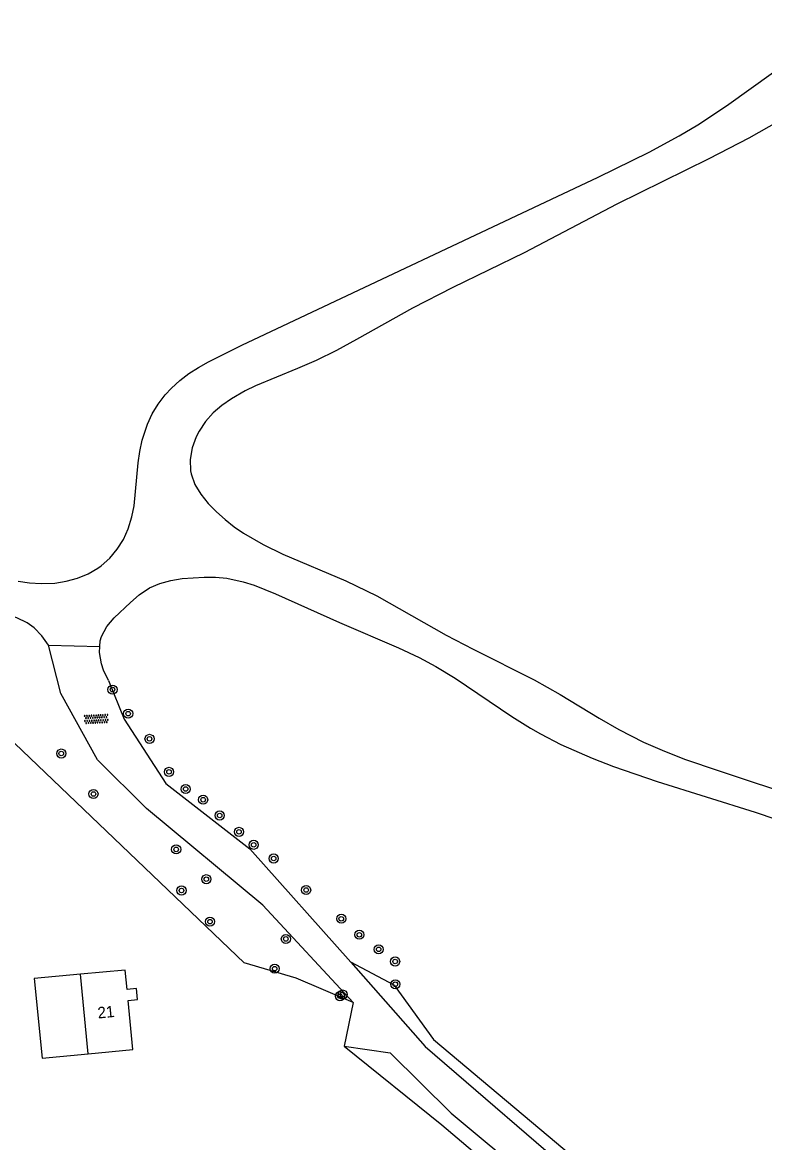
# Model space of a CAD drawing. Extents: x 124000 to 129000, y 395500 to 397503.
# Drawn here: x 127752 to 127817.1, y 396750 to 396848.3 of the extents above; entities that cross this region are included whole.
import ezdxf

# ---------------------------------------------------------------- set-up
doc = ezdxf.new("R2010")
doc.units = 0
for name, color, linetype in [('gg-afsc-draadraster', 7, 'Continuous'), ('gg-afsc-hekwerk', 7, 'Continuous'), ('gg-afsc-lijn draadraster', 7, 'Continuous'), ('gg-anno-huisnummerreeks BGT', 7, 'Continuous'), ('gg-bbg-hoofdgebouw', 7, 'Continuous'), ('gg-bbg-luifel en loopbrug', 7, 'Continuous'), ('gg-knt-onverhard', 7, 'Continuous'), ('gt-grn-groengrens', 7, 'Continuous'), ('gt-grn-weggrens', 7, 'Continuous'), ('gt-symb-boom', 7, 'Continuous'), ('gt-symb-overige verharding', 7, 'Continuous')]:
    doc.layers.add(name, color=color, linetype=linetype)

# ---------------------------------------------------------------- blocks, each defined once
blk = doc.blocks.new('gt0-BOOM')
at = {"layer": 'gt-symb-boom'}
for radius in [0.4, 0.2]:
    blk.add_circle((0, 0), radius, dxfattribs=at)
blk = doc.blocks.new('gt0-OVH')
at = {"layer": 'gt-symb-overige verharding'}
for points in [[(-0.972, 0.298), (-0.967, 0.308), (-0.965, 0.319), (-0.966, 0.33), (-0.971, 0.34), (-0.978, 0.348), (-0.988, 0.353), (-0.999, 0.355), (-1.01, 0.354), (-1.02, 0.349), (-1.028, 0.342), (-1.033, 0.332), (-1.035, 0.321), (-1.034, 0.31), (-1.029, 0.3), (-1.022, 0.292), (-1.012, 0.287), (-1.001, 0.285), (-0.99, 0.286), (-0.98, 0.291)], [(-0.872, 0.106), (-0.867, 0.116), (-0.865, 0.126), (-0.866, 0.137), (-0.871, 0.147), (-0.878, 0.156), (-0.888, 0.161), (-0.899, 0.163), (-0.91, 0.162), (-0.92, 0.157), (-0.928, 0.15), (-0.933, 0.14), (-0.935, 0.129), (-0.934, 0.118), (-0.929, 0.108), (-0.922, 0.1), (-0.912, 0.095), (-0.901, 0.092), (-0.89, 0.094), (-0.88, 0.098)], [(-0.772, 0.298), (-0.767, 0.308), (-0.765, 0.319), (-0.766, 0.33), (-0.771, 0.34), (-0.778, 0.348), (-0.788, 0.353), (-0.799, 0.355), (-0.81, 0.354), (-0.82, 0.349), (-0.828, 0.342), (-0.833, 0.332), (-0.835, 0.321), (-0.834, 0.31), (-0.829, 0.3), (-0.822, 0.292), (-0.812, 0.287), (-0.801, 0.285), (-0.79, 0.286), (-0.78, 0.291)], [(-0.672, 0.106), (-0.667, 0.116), (-0.665, 0.126), (-0.666, 0.137), (-0.671, 0.147), (-0.678, 0.156), (-0.688, 0.161), (-0.699, 0.163), (-0.71, 0.162), (-0.72, 0.157), (-0.728, 0.15), (-0.733, 0.14), (-0.735, 0.129), (-0.734, 0.118), (-0.729, 0.108), (-0.722, 0.1), (-0.712, 0.095), (-0.701, 0.092), (-0.69, 0.094), (-0.68, 0.098)], [(-0.572, 0.298), (-0.567, 0.308), (-0.565, 0.319), (-0.566, 0.33), (-0.571, 0.34), (-0.578, 0.348), (-0.588, 0.353), (-0.599, 0.355), (-0.61, 0.354), (-0.62, 0.349), (-0.628, 0.342), (-0.633, 0.332), (-0.635, 0.321), (-0.634, 0.31), (-0.629, 0.3), (-0.622, 0.292), (-0.612, 0.287), (-0.601, 0.285), (-0.59, 0.286), (-0.58, 0.291)], [(-0.472, 0.106), (-0.467, 0.116), (-0.465, 0.126), (-0.466, 0.137), (-0.471, 0.147), (-0.478, 0.156), (-0.488, 0.161), (-0.499, 0.163), (-0.51, 0.162), (-0.52, 0.157), (-0.528, 0.15), (-0.533, 0.14), (-0.535, 0.129), (-0.534, 0.118), (-0.529, 0.108), (-0.522, 0.1), (-0.512, 0.095), (-0.501, 0.092), (-0.49, 0.094), (-0.48, 0.098)], [(-0.372, 0.298), (-0.367, 0.308), (-0.365, 0.319), (-0.366, 0.33), (-0.371, 0.34), (-0.378, 0.348), (-0.388, 0.353), (-0.399, 0.355), (-0.41, 0.354), (-0.42, 0.349), (-0.428, 0.342), (-0.433, 0.332), (-0.435, 0.321), (-0.434, 0.31), (-0.429, 0.3), (-0.422, 0.292), (-0.412, 0.287), (-0.401, 0.285), (-0.39, 0.286), (-0.38, 0.291)], [(-0.272, 0.106), (-0.267, 0.116), (-0.265, 0.126), (-0.266, 0.137), (-0.271, 0.147), (-0.278, 0.156), (-0.288, 0.161), (-0.299, 0.163), (-0.31, 0.162), (-0.32, 0.157), (-0.328, 0.15), (-0.333, 0.14), (-0.335, 0.129), (-0.334, 0.118), (-0.329, 0.108), (-0.322, 0.1), (-0.312, 0.095), (-0.301, 0.092), (-0.29, 0.094), (-0.28, 0.098)], [(-0.172, 0.298), (-0.167, 0.308), (-0.165, 0.319), (-0.166, 0.33), (-0.171, 0.34), (-0.178, 0.348), (-0.188, 0.353), (-0.199, 0.355), (-0.21, 0.354), (-0.22, 0.349), (-0.228, 0.342), (-0.233, 0.332), (-0.235, 0.321), (-0.234, 0.31), (-0.229, 0.3), (-0.222, 0.292), (-0.212, 0.287), (-0.201, 0.285), (-0.19, 0.286), (-0.18, 0.291)], [(-0.072, 0.106), (-0.067, 0.116), (-0.065, 0.126), (-0.066, 0.137), (-0.071, 0.147), (-0.078, 0.156), (-0.088, 0.161), (-0.099, 0.163), (-0.11, 0.162), (-0.12, 0.157), (-0.128, 0.15), (-0.133, 0.14), (-0.135, 0.129), (-0.134, 0.118), (-0.129, 0.108), (-0.122, 0.1), (-0.112, 0.095), (-0.101, 0.092), (-0.09, 0.094), (-0.08, 0.098)], [(0.028, 0.298), (0.033, 0.308), (0.035, 0.319), (0.034, 0.33), (0.029, 0.34), (0.022, 0.348), (0.012, 0.353), (0.001, 0.355), (-0.01, 0.354), (-0.02, 0.349), (-0.028, 0.342), (-0.033, 0.332), (-0.035, 0.321), (-0.034, 0.31), (-0.029, 0.3), (-0.022, 0.292), (-0.012, 0.287), (-0.001, 0.285), (0.01, 0.286), (0.02, 0.291)], [(0.128, 0.106), (0.133, 0.116), (0.135, 0.126), (0.134, 0.137), (0.129, 0.147), (0.122, 0.156), (0.112, 0.161), (0.101, 0.163), (0.09, 0.162), (0.08, 0.157), (0.072, 0.15), (0.067, 0.14), (0.065, 0.129), (0.066, 0.118), (0.071, 0.108), (0.078, 0.1), (0.088, 0.095), (0.099, 0.092), (0.11, 0.094), (0.12, 0.098)], [(0.228, 0.298), (0.233, 0.308), (0.235, 0.319), (0.234, 0.33), (0.229, 0.34), (0.222, 0.348), (0.212, 0.353), (0.201, 0.355), (0.19, 0.354), (0.18, 0.349), (0.172, 0.342), (0.167, 0.332), (0.165, 0.321), (0.166, 0.31), (0.171, 0.3), (0.178, 0.292), (0.188, 0.287), (0.199, 0.285), (0.21, 0.286), (0.22, 0.291)], [(0.328, 0.106), (0.333, 0.116), (0.335, 0.126), (0.334, 0.137), (0.329, 0.147), (0.322, 0.156), (0.312, 0.161), (0.301, 0.163), (0.29, 0.162), (0.28, 0.157), (0.272, 0.15), (0.267, 0.14), (0.265, 0.129), (0.266, 0.118), (0.271, 0.108), (0.278, 0.1), (0.288, 0.095), (0.299, 0.092), (0.31, 0.094), (0.32, 0.098)], [(0.428, 0.298), (0.433, 0.308), (0.435, 0.319), (0.434, 0.33), (0.429, 0.34), (0.422, 0.348), (0.412, 0.353), (0.401, 0.355), (0.39, 0.354), (0.38, 0.349), (0.372, 0.342), (0.367, 0.332), (0.365, 0.321), (0.366, 0.31), (0.371, 0.3), (0.378, 0.292), (0.388, 0.287), (0.399, 0.285), (0.41, 0.286), (0.42, 0.291)], [(0.528, 0.106), (0.533, 0.116), (0.535, 0.126), (0.534, 0.137), (0.529, 0.147), (0.522, 0.156), (0.512, 0.161), (0.501, 0.163), (0.49, 0.162), (0.48, 0.157), (0.472, 0.15), (0.467, 0.14), (0.465, 0.129), (0.466, 0.118), (0.471, 0.108), (0.478, 0.1), (0.488, 0.095), (0.499, 0.092), (0.51, 0.094), (0.52, 0.098)], [(0.628, 0.298), (0.633, 0.308), (0.635, 0.319), (0.634, 0.33), (0.629, 0.34), (0.622, 0.348), (0.612, 0.353), (0.601, 0.355), (0.59, 0.354), (0.58, 0.349), (0.572, 0.342), (0.567, 0.332), (0.565, 0.321), (0.566, 0.31), (0.571, 0.3), (0.578, 0.292), (0.588, 0.287), (0.599, 0.285), (0.61, 0.286), (0.62, 0.291)], [(0.728, 0.106), (0.733, 0.116), (0.735, 0.126), (0.734, 0.137), (0.729, 0.147), (0.722, 0.156), (0.712, 0.161), (0.701, 0.163), (0.69, 0.162), (0.68, 0.157), (0.672, 0.15), (0.667, 0.14), (0.665, 0.129), (0.666, 0.118), (0.671, 0.108), (0.678, 0.1), (0.688, 0.095), (0.699, 0.092), (0.71, 0.094), (0.72, 0.098)], [(0.828, 0.298), (0.833, 0.308), (0.835, 0.319), (0.834, 0.33), (0.829, 0.34), (0.822, 0.348), (0.812, 0.353), (0.801, 0.355), (0.79, 0.354), (0.78, 0.349), (0.772, 0.342), (0.767, 0.332), (0.765, 0.321), (0.766, 0.31), (0.771, 0.3), (0.778, 0.292), (0.788, 0.287), (0.799, 0.285), (0.81, 0.286), (0.82, 0.291)], [(0.928, 0.106), (0.933, 0.116), (0.935, 0.126), (0.934, 0.137), (0.929, 0.147), (0.922, 0.156), (0.912, 0.161), (0.901, 0.163), (0.89, 0.162), (0.88, 0.157), (0.872, 0.15), (0.867, 0.14), (0.865, 0.129), (0.866, 0.118), (0.871, 0.108), (0.878, 0.1), (0.888, 0.095), (0.899, 0.092), (0.91, 0.094), (0.92, 0.098)], [(1.028, 0.298), (1.033, 0.308), (1.035, 0.319), (1.034, 0.33), (1.029, 0.34), (1.022, 0.348), (1.012, 0.353), (1.001, 0.355), (0.99, 0.354), (0.98, 0.349), (0.972, 0.342), (0.967, 0.332), (0.965, 0.321), (0.966, 0.31), (0.971, 0.3), (0.978, 0.292), (0.988, 0.287), (0.999, 0.285), (1.01, 0.286), (1.02, 0.291)], [(-0.972, -0.142), (-0.967, -0.132), (-0.965, -0.121), (-0.966, -0.11), (-0.971, -0.1), (-0.978, -0.092), (-0.988, -0.087), (-0.999, -0.085), (-1.01, -0.086), (-1.02, -0.091), (-1.028, -0.098), (-1.033, -0.108), (-1.035, -0.119), (-1.034, -0.13), (-1.029, -0.14), (-1.022, -0.148), (-1.012, -0.153), (-1.001, -0.155), (-0.99, -0.154), (-0.98, -0.149)], [(-0.872, -0.334), (-0.867, -0.324), (-0.865, -0.314), (-0.866, -0.303), (-0.871, -0.293), (-0.878, -0.284), (-0.888, -0.279), (-0.899, -0.277), (-0.91, -0.278), (-0.92, -0.283), (-0.928, -0.29), (-0.933, -0.3), (-0.935, -0.311), (-0.934, -0.322), (-0.929, -0.332), (-0.922, -0.34), (-0.912, -0.345), (-0.901, -0.348), (-0.89, -0.346), (-0.88, -0.342)], [(-0.772, -0.142), (-0.767, -0.132), (-0.765, -0.121), (-0.766, -0.11), (-0.771, -0.1), (-0.778, -0.092), (-0.788, -0.087), (-0.799, -0.085), (-0.81, -0.086), (-0.82, -0.091), (-0.828, -0.098), (-0.833, -0.108), (-0.835, -0.119), (-0.834, -0.13), (-0.829, -0.14), (-0.822, -0.148), (-0.812, -0.153), (-0.801, -0.155), (-0.79, -0.154), (-0.78, -0.149)], [(-0.672, -0.334), (-0.667, -0.324), (-0.665, -0.314), (-0.666, -0.303), (-0.671, -0.293), (-0.678, -0.284), (-0.688, -0.279), (-0.699, -0.277), (-0.71, -0.278), (-0.72, -0.283), (-0.728, -0.29), (-0.733, -0.3), (-0.735, -0.311), (-0.734, -0.322), (-0.729, -0.332), (-0.722, -0.34), (-0.712, -0.345), (-0.701, -0.348), (-0.69, -0.346), (-0.68, -0.342)], [(-0.572, -0.142), (-0.567, -0.132), (-0.565, -0.121), (-0.566, -0.11), (-0.571, -0.1), (-0.578, -0.092), (-0.588, -0.087), (-0.599, -0.085), (-0.61, -0.086), (-0.62, -0.091), (-0.628, -0.098), (-0.633, -0.108), (-0.635, -0.119), (-0.634, -0.13), (-0.629, -0.14), (-0.622, -0.148), (-0.612, -0.153), (-0.601, -0.155), (-0.59, -0.154), (-0.58, -0.149)], [(-0.472, -0.334), (-0.467, -0.324), (-0.465, -0.314), (-0.466, -0.303), (-0.471, -0.293), (-0.478, -0.284), (-0.488, -0.279), (-0.499, -0.277), (-0.51, -0.278), (-0.52, -0.283), (-0.528, -0.29), (-0.533, -0.3), (-0.535, -0.311), (-0.534, -0.322), (-0.529, -0.332), (-0.522, -0.34), (-0.512, -0.345), (-0.501, -0.348), (-0.49, -0.346), (-0.48, -0.342)], [(-0.372, -0.142), (-0.367, -0.132), (-0.365, -0.121), (-0.366, -0.11), (-0.371, -0.1), (-0.378, -0.092), (-0.388, -0.087), (-0.399, -0.085), (-0.41, -0.086), (-0.42, -0.091), (-0.428, -0.098), (-0.433, -0.108), (-0.435, -0.119), (-0.434, -0.13), (-0.429, -0.14), (-0.422, -0.148), (-0.412, -0.153), (-0.401, -0.155), (-0.39, -0.154), (-0.38, -0.149)], [(-0.272, -0.334), (-0.267, -0.324), (-0.265, -0.314), (-0.266, -0.303), (-0.271, -0.293), (-0.278, -0.284), (-0.288, -0.279), (-0.299, -0.277), (-0.31, -0.278), (-0.32, -0.283), (-0.328, -0.29), (-0.333, -0.3), (-0.335, -0.311), (-0.334, -0.322), (-0.329, -0.332), (-0.322, -0.34), (-0.312, -0.345), (-0.301, -0.348), (-0.29, -0.346), (-0.28, -0.342)], [(-0.172, -0.142), (-0.167, -0.132), (-0.165, -0.121), (-0.166, -0.11), (-0.171, -0.1), (-0.178, -0.092), (-0.188, -0.087), (-0.199, -0.085), (-0.21, -0.086), (-0.22, -0.091), (-0.228, -0.098), (-0.233, -0.108), (-0.235, -0.119), (-0.234, -0.13), (-0.229, -0.14), (-0.222, -0.148), (-0.212, -0.153), (-0.201, -0.155), (-0.19, -0.154), (-0.18, -0.149)], [(-0.072, -0.334), (-0.067, -0.324), (-0.065, -0.314), (-0.066, -0.303), (-0.071, -0.293), (-0.078, -0.284), (-0.088, -0.279), (-0.099, -0.277), (-0.11, -0.278), (-0.12, -0.283), (-0.128, -0.29), (-0.133, -0.3), (-0.135, -0.311), (-0.134, -0.322), (-0.129, -0.332), (-0.122, -0.34), (-0.112, -0.345), (-0.101, -0.348), (-0.09, -0.346), (-0.08, -0.342)], [(0.028, -0.142), (0.033, -0.132), (0.035, -0.121), (0.034, -0.11), (0.029, -0.1), (0.022, -0.092), (0.012, -0.087), (0.001, -0.085), (-0.01, -0.086), (-0.02, -0.091), (-0.028, -0.098), (-0.033, -0.108), (-0.035, -0.119), (-0.034, -0.13), (-0.029, -0.14), (-0.022, -0.148), (-0.012, -0.153), (-0.001, -0.155), (0.01, -0.154), (0.02, -0.149)], [(0.128, -0.334), (0.133, -0.324), (0.135, -0.314), (0.134, -0.303), (0.129, -0.293), (0.122, -0.284), (0.112, -0.279), (0.101, -0.277), (0.09, -0.278), (0.08, -0.283), (0.072, -0.29), (0.067, -0.3), (0.065, -0.311), (0.066, -0.322), (0.071, -0.332), (0.078, -0.34), (0.088, -0.345), (0.099, -0.348), (0.11, -0.346), (0.12, -0.342)], [(0.228, -0.142), (0.233, -0.132), (0.235, -0.121), (0.234, -0.11), (0.229, -0.1), (0.222, -0.092), (0.212, -0.087), (0.201, -0.085), (0.19, -0.086), (0.18, -0.091), (0.172, -0.098), (0.167, -0.108), (0.165, -0.119), (0.166, -0.13), (0.171, -0.14), (0.178, -0.148), (0.188, -0.153), (0.199, -0.155), (0.21, -0.154), (0.22, -0.149)], [(0.328, -0.334), (0.333, -0.324), (0.335, -0.314), (0.334, -0.303), (0.329, -0.293), (0.322, -0.284), (0.312, -0.279), (0.301, -0.277), (0.29, -0.278), (0.28, -0.283), (0.272, -0.29), (0.267, -0.3), (0.265, -0.311), (0.266, -0.322), (0.271, -0.332), (0.278, -0.34), (0.288, -0.345), (0.299, -0.348), (0.31, -0.346), (0.32, -0.342)], [(0.428, -0.142), (0.433, -0.132), (0.435, -0.121), (0.434, -0.11), (0.429, -0.1), (0.422, -0.092), (0.412, -0.087), (0.401, -0.085), (0.39, -0.086), (0.38, -0.091), (0.372, -0.098), (0.367, -0.108), (0.365, -0.119), (0.366, -0.13), (0.371, -0.14), (0.378, -0.148), (0.388, -0.153), (0.399, -0.155), (0.41, -0.154), (0.42, -0.149)], [(0.528, -0.334), (0.533, -0.324), (0.535, -0.314), (0.534, -0.303), (0.529, -0.293), (0.522, -0.284), (0.512, -0.279), (0.501, -0.277), (0.49, -0.278), (0.48, -0.283), (0.472, -0.29), (0.467, -0.3), (0.465, -0.311), (0.466, -0.322), (0.471, -0.332), (0.478, -0.34), (0.488, -0.345), (0.499, -0.348), (0.51, -0.346), (0.52, -0.342)], [(0.628, -0.142), (0.633, -0.132), (0.635, -0.121), (0.634, -0.11), (0.629, -0.1), (0.622, -0.092), (0.612, -0.087), (0.601, -0.085), (0.59, -0.086), (0.58, -0.091), (0.572, -0.098), (0.567, -0.108), (0.565, -0.119), (0.566, -0.13), (0.571, -0.14), (0.578, -0.148), (0.588, -0.153), (0.599, -0.155), (0.61, -0.154), (0.62, -0.149)], [(0.728, -0.334), (0.733, -0.324), (0.735, -0.314), (0.734, -0.303), (0.729, -0.293), (0.722, -0.284), (0.712, -0.279), (0.701, -0.277), (0.69, -0.278), (0.68, -0.283), (0.672, -0.29), (0.667, -0.3), (0.665, -0.311), (0.666, -0.322), (0.671, -0.332), (0.678, -0.34), (0.688, -0.345), (0.699, -0.348), (0.71, -0.346), (0.72, -0.342)], [(0.828, -0.142), (0.833, -0.132), (0.835, -0.121), (0.834, -0.11), (0.829, -0.1), (0.822, -0.092), (0.812, -0.087), (0.801, -0.085), (0.79, -0.086), (0.78, -0.091), (0.772, -0.098), (0.767, -0.108), (0.765, -0.119), (0.766, -0.13), (0.771, -0.14), (0.778, -0.148), (0.788, -0.153), (0.799, -0.155), (0.81, -0.154), (0.82, -0.149)], [(0.928, -0.334), (0.933, -0.324), (0.935, -0.314), (0.934, -0.303), (0.929, -0.293), (0.922, -0.284), (0.912, -0.279), (0.901, -0.277), (0.89, -0.278), (0.88, -0.283), (0.872, -0.29), (0.867, -0.3), (0.865, -0.311), (0.866, -0.322), (0.871, -0.332), (0.878, -0.34), (0.888, -0.345), (0.899, -0.348), (0.91, -0.346), (0.92, -0.342)], [(1.028, -0.142), (1.033, -0.132), (1.035, -0.121), (1.034, -0.11), (1.029, -0.1), (1.022, -0.092), (1.012, -0.087), (1.001, -0.085), (0.99, -0.086), (0.98, -0.091), (0.972, -0.098), (0.967, -0.108), (0.965, -0.119), (0.966, -0.13), (0.971, -0.14), (0.978, -0.148), (0.988, -0.153), (0.999, -0.155), (1.01, -0.154), (1.02, -0.149)]]:
    blk.add_lwpolyline(points, close=True, dxfattribs=at)

msp = doc.modelspace()

# ---------------------------------------------------------------- linework, layer by layer
at = {"layer": 'gg-afsc-draadraster'}
for points in [[(127780.973, 396762.321), (127775.975, 396764.435), (127771.4, 396765.789), (127745.876, 396790.153), (127727.734, 396807.532)], [(127784.576, 396763.822), (127788.031, 396759.073), (127802.283, 396747.071), (127812.81, 396738.516), (127823.305, 396730.781), (127833.831, 396724.021), (127842.377, 396718.389), (127855.267, 396710.005), (127865.876, 396703.172), (127881.217, 396693.231), (127897.183, 396683.244)]]:
    msp.add_lwpolyline(points, dxfattribs=at)
at = {"layer": 'gg-afsc-hekwerk'}
msp.add_line((127780.973, 396762.321), (127780.197, 396758.48), dxfattribs=at)
msp.add_line((127780.973, 396762.321), (127780.197, 396758.48), dxfattribs=at)
msp.add_lwpolyline([(127780.197, 396758.48), (127788.765, 396751.587), (127802.572, 396739.872), (127809.503, 396734.244), (127814.188, 396730.398)], dxfattribs=at)
msp.add_lwpolyline([(127780.197, 396758.48), (127788.765, 396751.587), (127802.572, 396739.872), (127809.503, 396734.244), (127814.188, 396730.398)], dxfattribs=at)
at = {"layer": 'gg-afsc-lijn draadraster'}
msp.add_lwpolyline([(127780.973, 396762.321), (127775.975, 396764.435), (127771.4, 396765.789), (127745.876, 396790.153), (127727.734, 396807.532)], dxfattribs=at)
at = {"layer": 'gg-bbg-hoofdgebouw'}
msp.add_line((127757.723, 396757.818), (127757.054, 396764.79), dxfattribs=at)
msp.add_lwpolyline([(127757.723, 396757.818), (127761.659, 396758.196), (127761.248, 396762.49), (127762.065, 396762.568), (127761.977, 396763.537), (127761.143, 396763.461), (127760.974, 396765.142), (127757.054, 396764.79)], dxfattribs=at)
at = {"layer": 'gg-bbg-luifel en loopbrug'}
msp.add_lwpolyline([(127757.054, 396764.79), (127752.993, 396764.4), (127753.682, 396757.43), (127757.723, 396757.818)], dxfattribs=at)
at = {"layer": 'gg-knt-onverhard'}
for points in [[(127751.594, 396799.264), (127752.598, 396799.102), (127753.613, 396799.037), (127754.799, 396799.087), (127755.807, 396799.245), (127756.787, 396799.513), (127757.721, 396799.897), (127758.59, 396800.402), (127758.875, 396800.609), (127759.628, 396801.283), (127760.28, 396802.061), (127760.822, 396802.92), (127761.245, 396803.837), (127761.569, 396804.896), (127761.756, 396805.875), (127762.129, 396809.632), (127762.273, 396810.629), (127762.475, 396811.609), (127762.921, 396813.011), (127763.346, 396813.921), (127763.867, 396814.785), (127764.475, 396815.589), (127765.027, 396816.19), (127765.77, 396816.858), (127766.571, 396817.455), (127767.416, 396817.997), (127768.293, 396818.495), (127771.204, 396819.962), (127802.457, 396834.67), (127806.95, 396836.881), (127809.583, 396838.316), (127811.207, 396839.284), (127813.711, 396840.927), (127823.934, 396848.253)], [(127818.297, 396839.594), (127815.687, 396838.114), (127812.181, 396836.293), (127804.109, 396832.313), (127795.975, 396828.061), (127789.727, 396825.021), (127786.165, 396823.198), (127781.27, 396820.433), (127779.511, 396819.48), (127777.721, 396818.595), (127776.103, 396817.892), (127772.397, 396816.379), (127771.497, 396815.941), (127770.295, 396815.247), (127769.469, 396814.664), (127768.706, 396814.004), (127768.028, 396813.259), (127767.456, 396812.419), (127767.194, 396811.91), (127766.841, 396810.939), (127766.67, 396809.935), (127766.711, 396808.941), (127766.765, 396808.675), (127767.098, 396807.746), (127767.613, 396806.875), (127768.26, 396806.066), (127768.987, 396805.321), (127769.746, 396804.649), (127770.541, 396804.03), (127771.363, 396803.463), (127773.075, 396802.461), (127774.799, 396801.619), (127780.334, 396799.273), (127783.043, 396797.955), (127789.144, 396794.52), (127791.491, 396793.291), (127796.863, 396790.615), (127799.128, 396789.331), (127802.547, 396787.245), (127804.276, 396786.244), (127806.437, 396785.148), (127808.269, 396784.352), (127810.137, 396783.63), (127812.979, 396782.639), (127820.476, 396780.16)], [(127754.251, 396793.647), (127753.675, 396794.46), (127752.995, 396795.153), (127752.366, 396795.591), (127751.471, 396796.026), (127750.507, 396796.366), (127747.144, 396797.336), (127745.281, 396798.003), (127743.547, 396798.829), (127740.892, 396800.258), (127737.691, 396801.868), (127735.961, 396802.857), (127735.141, 396803.416), (127733.765, 396804.542), (127731.527, 396806.553), (127730.748, 396807.181), (127729.234, 396808.235)], [(127758.753, 396793.513), (127758.783, 396794.017), (127758.891, 396794.413), (127759.357, 396795.271), (127760.023, 396796.035), (127761.445, 396797.391), (127762.203, 396798.046), (127763.11, 396798.656), (127764.01, 396799.053), (127764.976, 396799.321), (127765.983, 396799.488), (127767.9, 396799.619), (127768.903, 396799.602), (127769.893, 396799.508), (127771.329, 396799.203), (127772.281, 396798.898), (127774.15, 396798.146), (127779.773, 396795.629), (127784.949, 396793.403), (127786.757, 396792.548), (127788.215, 396791.773), (127789.924, 396790.74), (127794.902, 396787.379), (127796.541, 396786.355), (127797.409, 396785.861), (127799.185, 396784.946), (127801.932, 396783.731), (127803.803, 396783.005), (127807.633, 396781.689), (127816.224, 396779.01), (127819.873, 396777.771)], [(127780.973, 396762.321), (127773.037, 396770.831), (127762.854, 396779.312), (127758.543, 396783.575), (127755.327, 396789.401), (127754.251, 396793.647)], [(127759.509, 396790.532), (127759.083, 396791.437), (127758.897, 396791.995), (127758.723, 396793.009), (127758.753, 396793.513)], [(127759.509, 396790.532), (127760.887, 396787.15), (127764.557, 396781.525), (127771.898, 396775.782), (127780.759, 396765.84)], [(127780.759, 396765.84), (127787.29, 396758.463), (127801.481, 396746.228), (127812.122, 396737.556), (127823.615, 396729.019), (127833.081, 396722.89), (127841.374, 396717.246), (127854.458, 396708.804), (127865.246, 396702.226), (127880.741, 396692.198), (127896.839, 396682.952), (127897.183, 396683.244)], [(127780.197, 396758.48), (127784.234, 396757.892), (127789.568, 396752.602), (127803.361, 396741.116), (127810.38, 396735.597), (127815.491, 396731.292), (127814.188, 396730.398)]]:
    msp.add_lwpolyline(points, dxfattribs=at)
at = {"layer": 'gt-grn-groengrens'}
msp.add_line((127784.576, 396763.822), (127780.759, 396765.84), dxfattribs=at)
at = {"layer": 'gt-grn-weggrens'}
msp.add_line((127754.251, 396793.647), (127758.753, 396793.513), dxfattribs=at)

# ---------------------------------------------------------------- block references
at = {"layer": 'gt-symb-boom'}
for p in [(127759.862, 396789.747), (127761.236, 396787.636), (127763.113, 396785.425), (127755.371, 396784.139), (127764.825, 396782.53), (127758.194, 396780.595), (127766.282, 396781.029), (127767.813, 396780.089), (127769.265, 396778.705), (127770.964, 396777.269), (127765.45, 396775.734), (127772.248, 396776.138), (127774.002, 396774.936), (127768.094, 396773.118), (127765.919, 396772.132), (127776.847, 396772.171), (127779.928, 396769.65), (127768.416, 396769.397), (127775.072, 396767.882), (127781.517, 396768.247), (127783.213, 396766.969), (127784.653, 396765.906), (127774.088, 396765.275), (127784.666, 396763.907), (127779.81, 396762.864), (127780.046, 396763.006)]:
    msp.add_blockref('gt0-BOOM', p, dxfattribs=at)
at = {"layer": 'gt-symb-overige verharding', "rotation": 2.6936110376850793}
msp.add_blockref('gt0-OVH', (127758.441, 396787.163), dxfattribs=at)

# ---------------------------------------------------------------- texts
at = {"layer": 'gg-anno-huisnummerreeks BGT'}
msp.add_text('21', height=1, rotation=5.6, dxfattribs=at).set_placement((127758.602, 396760.899))

doc.saveas('drawing.dxf')
